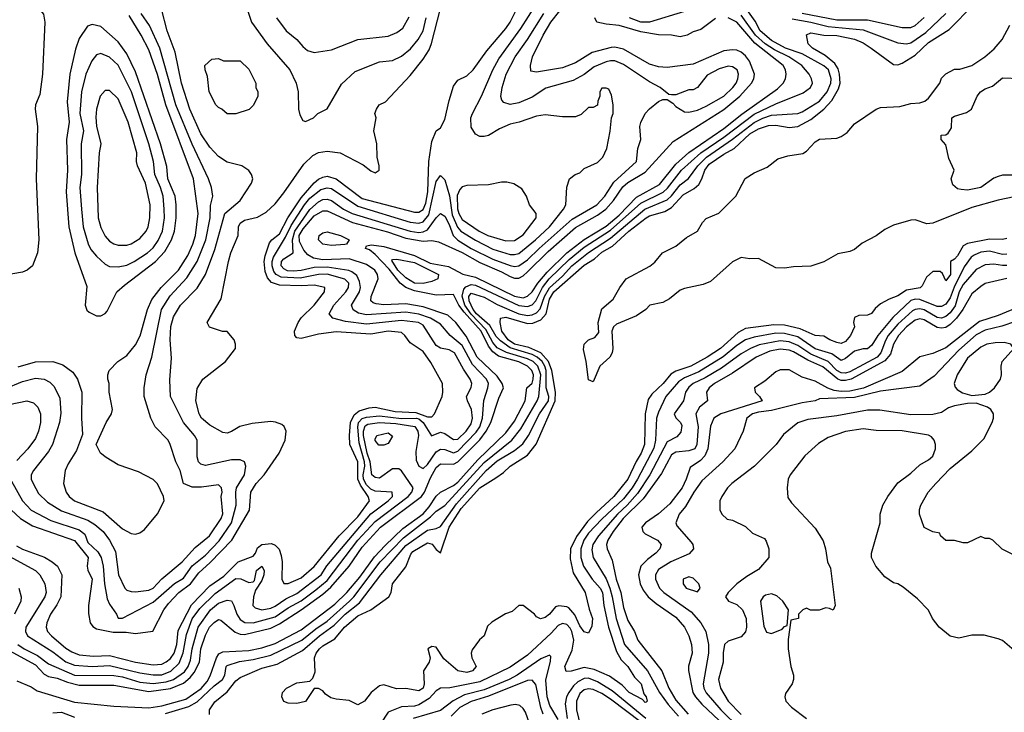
# Model space of a CAD drawing. Header units: inches. Extents: x 1793402 to 1900366, y 320852 to 470679.
# Tile 595 of 604: x 1864298 to 1868819, y 450459 to 453641. Entities that reach past the tile are written whole.
import ezdxf

# ---------------------------------------------------------------- set-up
doc = ezdxf.new("R2010")
doc.units = ezdxf.units.IN
doc.header["$MEASUREMENT"] = 0
doc.layers.add('B8465', color=7, linetype='Continuous')

msp = doc.modelspace()

# ---------------------------------------------------------------- linework, layer by layer
at = {"layer": 'B8465', "color": 4}
for points, elevation in [([(1864290, 453742), (1864310, 453744.7), (1864335.3, 453735.3), (1864370, 453712), (1864406.8, 453666.8), (1864413.4, 453630), (1864402.4, 453390), (1864390, 453298), (1864370.5, 453250), (1864368.2, 453230), (1864379.3, 453150), (1864373, 452910), (1864386, 452630), (1864379.1, 452570), (1864356, 452510), (1864331.3, 452490), (1864310, 452481.2), (1864150, 452453.2)], 336), ([(1864283.5, 451223.5), (1864310, 451208.9), (1864411.4, 451171.4), (1864447.3, 451150), (1864470.5, 451130), (1864490.4, 451090), (1864487, 450990), (1864467.8, 450952.2), (1864438.7, 450910), (1864422.4, 450870), (1864419.3, 450850), (1864426, 450830), (1864443.8, 450810), (1864510, 450754), (1864536.7, 450736.7), (1864570, 450723.6), (1864637.2, 450717.2), (1864710, 450719.6), (1864830, 450689.2), (1864910, 450677.7), (1864950, 450680.3), (1864970, 450690.3), (1864990, 450707), (1865006.2, 450730), (1865018.4, 450770), (1865024.6, 450835.4), (1865087.1, 450952.9), (1865170, 451039.6), (1865235.3, 451084.7), (1865300.7, 451150), (1865370, 451176.3), (1865380.7, 451190), (1865390, 451214.8), (1865410, 451230.4), (1865454.4, 451234.4), (1865470, 451227.3), (1865488.4, 451208.4), (1865498.7, 451178.7), (1865502.4, 451150), (1865500.7, 451070), (1865510.9, 451050.9), (1865530, 451050.7), (1865590, 451077.6), (1865650, 451128.5), (1865764.7, 451270), (1865850, 451357), (1865903.5, 451430), (1865898, 451450), (1865862.9, 451502.9), (1865850.5, 451530), (1865850.7, 451610), (1865813.6, 451690), (1865811.3, 451730), (1865816, 451790), (1865833.9, 451826.1), (1865856.6, 451843.4), (1865902.8, 451857.2), (1865930, 451860.3), (1866021.3, 451841.3), (1866116.1, 451836.1), (1866170, 451816.5), (1866190, 451817.1), (1866201.6, 451830), (1866237.2, 451910), (1866241.2, 451930), (1866239, 451970), (1866185.6, 452065.6), (1866150, 452117.2), (1866090, 452157.2), (1866066, 452190), (1866050, 452203.7), (1865990, 452209.7), (1865910, 452196), (1865750, 452206.9), (1865670, 452196.9), (1865590, 452176), (1865570, 452179), (1865561.2, 452190), (1865559.3, 452210), (1865577, 452250), (1865590, 452270.6), (1865649.5, 452330), (1865697.2, 452390), (1865699, 452410), (1865650, 452421.3), (1865590, 452417.6), (1865490, 452422), (1865454.2, 452434.2), (1865435.4, 452455.4), (1865424.6, 452484.6), (1865419.8, 452530), (1865424, 452556), (1865444.2, 452615.8), (1865455.1, 452630), (1865490, 452657.4), (1865528.8, 452730), (1865590, 452822.3), (1865650, 452891.8), (1865670, 452908.9), (1865690, 452918.3), (1865710, 452921.5), (1865750, 452910.3), (1865870, 452820.3), (1866110, 452756), (1866130, 452756), (1866150.5, 452769.5), (1866161.7, 452798.2), (1866171.2, 452850), (1866176.4, 452990), (1866190, 453082), (1866209.4, 453130.6), (1866230, 453144.7), (1866250, 453182), (1866269.6, 453270), (1866290, 453336), (1866310, 453362.8), (1866350, 453382.8), (1866379.3, 453410), (1866442.7, 453497.3), (1866530, 453600.5), (1866549.6, 453630), (1866609.7, 453750.3)], 316), ([(1864250, 451175.8), (1864370.7, 451110), (1864390.6, 451090), (1864413, 451050), (1864419.3, 451010), (1864412.4, 450990), (1864326, 450850), (1864323.8, 450830), (1864333.4, 450810), (1864450, 450736.5), (1864510, 450691.7), (1864550, 450675.2), (1864630, 450669.2), (1864710, 450673.6), (1864850, 450640.2), (1864910, 450631.3), (1864950, 450631.3), (1864992, 450648), (1865030, 450684.4), (1865047.5, 450732.5), (1865064.1, 450815.9), (1865090, 450888.4), (1865124.4, 450935.6), (1865194.9, 451005.1), (1865290, 451073.4), (1865312.8, 451072.8), (1865350, 451055.5), (1865370, 451058), (1865376, 451064), (1865384.5, 451110), (1865410, 451130.4), (1865420.7, 451110), (1865419.1, 451090), (1865410, 451064), (1865379.8, 451020.2), (1865370.5, 450990), (1865367.7, 450950), (1865378.5, 450938.5), (1865410, 450930.4), (1865450, 450937.4), (1865470, 450947.4), (1865519.8, 450980.2), (1865570, 451005.2), (1865682, 451090), (1865707.6, 451132.4), (1865909.2, 451370.8), (1865989.5, 451430), (1866009.4, 451450), (1866008, 451470), (1865930, 451475.3), (1865910, 451484.5), (1865890, 451504.5), (1865876.8, 451530), (1865874.4, 451550), (1865882, 451590), (1865880.2, 451610), (1865856.3, 451696.3), (1865850.6, 451769.4), (1865853.5, 451790), (1865870, 451808.2), (1865890, 451814.8), (1865950, 451820.9), (1866050, 451808.8), (1866119.1, 451810), (1866130, 451807), (1866150.2, 451790), (1866188.5, 451728.5), (1866230, 451746), (1866250, 451739.3), (1866290, 451711.8), (1866310, 451713.4), (1866348.3, 451750), (1866370, 451784.9), (1866376, 451810), (1866372.8, 451850), (1866354, 451890), (1866349.5, 451910), (1866370, 451952), (1866373.6, 451970), (1866365.6, 451990), (1866334.8, 452034.8), (1866294.5, 452110), (1866270, 452124.5), (1866230, 452132), (1866210, 452144.5), (1866150, 452238), (1866128.7, 452250), (1866050, 452258.4), (1865890, 452242.4), (1865794.2, 452254.2), (1865735.3, 452270), (1865719, 452290), (1865729.3, 452310), (1865740.7, 452330), (1865795.6, 452390), (1865808, 452410), (1865808.3, 452430), (1865790, 452449.7), (1865710, 452471.4), (1865670, 452470.6), (1865585.7, 452454.3), (1865498.6, 452458.6), (1865474.7, 452470), (1865464.1, 452484.1), (1865456.8, 452510), (1865456.8, 452530), (1865462.4, 452550), (1865518.6, 452641.4), (1865543.9, 452696.1), (1865605.3, 452790), (1865630, 452820.8), (1865679.6, 452860.4), (1865710, 452869), (1865730, 452864.9), (1865850, 452783.6), (1866090, 452711.3), (1866130, 452705.8), (1866150, 452711.6), (1866175.5, 452744.5), (1866210, 452898), (1866230, 452924.7), (1866250, 452904.7), (1866271.5, 452831.5), (1866284.1, 452744.1), (1866308.4, 452688.4), (1866323.1, 452670), (1866390, 452627.8), (1866470, 452586.7), (1866550, 452562.3), (1866570, 452561.7), (1866590, 452567.2), (1866666, 452630), (1866729.6, 452690), (1866795.1, 452770), (1866806, 452790), (1866809.1, 452870.9), (1866822, 452910), (1866848, 452930), (1866870, 452938), (1866890, 452958), (1866950, 452984.7), (1866975.3, 453010), (1866993.2, 453050), (1867008.9, 453128.9), (1867015.3, 453190), (1867022, 453210), (1867022, 453250), (1867014.6, 453294.6), (1867002, 453322), (1866990, 453326), (1866970, 453326), (1866962, 453310), (1866962, 453290), (1866952.7, 453267.3), (1866951.3, 453248.7), (1866930, 453238), (1866910, 453238), (1866875.3, 453204.7), (1866850, 453195.3), (1866790, 453195.3), (1866710, 453204), (1866670, 453197.2), (1866590.5, 453169.5), (1866550, 453160.9), (1866501.1, 453138.9), (1866450, 453109), (1866430, 453104), (1866410, 453104), (1866390, 453115.3), (1866370, 453148), (1866369.2, 453190), (1866376, 453210), (1866418.4, 453290), (1866469.6, 453410), (1866498.2, 453461.8), (1866599.1, 453600.9), (1866668.7, 453711.3)], 312), ([(1864250, 450742.7), (1864370, 450677.7), (1864410, 450634.6), (1864430, 450623.9), (1864470, 450616.1), (1864517.2, 450597.2), (1864570, 450584.2), (1864730, 450583.6), (1864890, 450554), (1864990, 450568.5), (1865050, 450593.6), (1865081, 450619), (1865098.5, 450641.5), (1865122.8, 450690), (1865129.8, 450750), (1865150, 450813.4), (1865169.7, 450850), (1865190, 450872.4), (1865210, 450886), (1865221.7, 450881.7), (1865287.6, 450827.6), (1865310, 450818.5), (1865330, 450816.9), (1865450, 450846), (1865490, 450865.2), (1865590, 450929.1), (1865690, 451001.3), (1865726.2, 451033.8), (1865809.8, 451130), (1865870, 451217.4), (1865954.8, 451310), (1866142.3, 451450), (1866156, 451470), (1866183.7, 451536.3), (1866210, 451583.1), (1866230, 451601.3), (1866290, 451598.5), (1866310, 451609.1), (1866410, 451710.3), (1866439.8, 451750), (1866461.5, 451790), (1866498.2, 451901.8), (1866519.1, 451950), (1866513.6, 451970), (1866490, 452003.9), (1866397.6, 452090), (1866347, 452187), (1866300.5, 452250), (1866262.9, 452282.9), (1866150, 452321.4), (1866070, 452336.1), (1865970, 452331.2), (1865934.9, 452334.9), (1865920.8, 452340.8), (1865909.5, 452350), (1865912, 452370), (1865943.6, 452450), (1865940.4, 452470), (1865928.3, 452490), (1865890, 452517), (1865810, 452542.6), (1865690, 452537.8), (1865645.9, 452545.9), (1865621.1, 452561.1), (1865602.1, 452582.1), (1865581.9, 452621.9), (1865581.4, 452650), (1865599.4, 452680.6), (1865650, 452740.3), (1865690, 452762.8), (1865710, 452762.8), (1865825.5, 452710), (1865986.6, 452666.6), (1866070, 452638), (1866150, 452623.9), (1866190, 452626.4), (1866221.1, 452621.1), (1866330, 452571.2), (1866410, 452524.9), (1866510, 452482.8), (1866550, 452460.8), (1866570, 452454), (1866590, 452454.3), (1866610, 452464.6), (1866630, 452482.3), (1866723.6, 452576.4), (1866850, 452685.8), (1866950, 452742.8), (1866988.3, 452770), (1867023.9, 452810), (1867067, 452873), (1867090, 452892.8), (1867170, 452940.3), (1867298.7, 453081.3), (1867530, 453228.9), (1867604.7, 453290), (1867657.4, 453350), (1867668, 453370), (1867671.2, 453390), (1867648.2, 453450), (1867630, 453474.7), (1867610, 453491.3), (1867590, 453500.5), (1867570, 453503), (1867530, 453497.4), (1867390, 453436.3), (1867270, 453421.3), (1867230, 453425.1), (1867190, 453436.3), (1867070, 453506.3), (1867030, 453514.3), (1867012.9, 453512.9), (1866926.8, 453490), (1866850, 453442.4), (1866790, 453419.6), (1866670, 453399.3), (1866645.2, 453405.2), (1866642.7, 453430), (1866652.3, 453470), (1866700.5, 453570), (1866736.3, 453630), (1866778.3, 453681.7)], 304), ([(1864258.4, 451390), (1864301.6, 451350), (1864356.4, 451316.4), (1864550, 451248.5), (1864612, 451170), (1864607.2, 451130), (1864610, 451112), (1864630.3, 451070), (1864613.4, 450950), (1864612.8, 450912.8), (1864620.7, 450870), (1864632.8, 450852.8), (1864650, 450843), (1864726.6, 450826.6), (1864787, 450827), (1864830, 450820.5), (1864908.9, 450831.1), (1864959.7, 450930), (1864981.3, 450958.7), (1865028.2, 451010), (1865081.5, 451050), (1865120.2, 451099.8), (1865172.8, 451147.2), (1865271.1, 451250), (1865352.6, 451387.4), (1865358.7, 451470), (1865382.9, 451510), (1865419.5, 451550), (1865489.3, 451650), (1865516, 451710), (1865521.2, 451750), (1865512.5, 451772.5), (1865501.2, 451781.2), (1865472.3, 451792.3), (1865450, 451795.1), (1865365.6, 451785.6), (1865308.2, 451771.8), (1865270, 451748.7), (1865250, 451742), (1865230, 451744), (1865170, 451778), (1865132.7, 451810), (1865122, 451830), (1865107, 451890), (1865112.9, 451947.1), (1865139, 451990), (1865242, 452070), (1865288, 452130), (1865288.7, 452150), (1865282, 452170), (1865250, 452208), (1865228.9, 452208.9), (1865168.4, 452228.4), (1865158, 452250), (1865222, 452358), (1865256, 452530), (1865267, 452570), (1865300.9, 452650), (1865302.9, 452690), (1865310, 452706), (1865330, 452719.5), (1865390, 452734), (1865430, 452757.3), (1865470, 452795.5), (1865510, 452846), (1865602, 452978), (1865643.1, 453016.9), (1865670, 453030.6), (1865710, 453037.6), (1865768.9, 453028.9), (1865874.6, 452974.6), (1865910, 452946), (1865930, 452938), (1865948, 452950), (1865948.7, 452970), (1865939, 453010), (1865937.2, 453070), (1865924, 453130), (1865934, 453190), (1865928.7, 453210), (1865935.3, 453230), (1865948, 453250), (1865976.5, 453263.5), (1866090, 453384), (1866150, 453459.1), (1866177.2, 453502.8), (1866188.7, 453531.3), (1866230, 453692)], 324), ([(1864260.7, 451520.7), (1864310.4, 451430), (1864350, 451388.4), (1864441, 451341), (1864570, 451298), (1864597.1, 451277.1), (1864610, 451239.1), (1864656.4, 451196.4), (1864672, 451170), (1864681.1, 451130), (1864686.3, 451050), (1864699.9, 450979.9), (1864710, 450956), (1864742.8, 450910), (1864750, 450892), (1864770, 450891.3), (1864910, 450964.9), (1865008.9, 451051.1), (1865050, 451074.9), (1865090, 451132), (1865150, 451181.7), (1865212.8, 451247.2), (1865269.8, 451330), (1865291.8, 451410), (1865289.7, 451470), (1865293.3, 451490), (1865329.5, 451550), (1865336, 451590), (1865329.3, 451609.3), (1865310, 451619.3), (1865270, 451618.4), (1865150, 451592.3), (1865130, 451599.3), (1865119.3, 451610), (1865112.5, 451632.5), (1865112, 451710), (1865100.9, 451730), (1865049.5, 451790), (1864989.4, 451910), (1864986.8, 451986.8), (1864994.5, 452085.5), (1864988, 452170), (1864991.9, 452231.9), (1865004.2, 452275.8), (1865036.2, 452330), (1865112.5, 452407.5), (1865151.5, 452470), (1865194.2, 452585.8), (1865239.5, 452750), (1865309.5, 452810.5), (1865362, 452890), (1865368, 452910), (1865362, 452930), (1865350, 452948), (1865318, 452970), (1865250, 452986), (1865210, 453012.7), (1865170, 453056), (1865130, 453117.2), (1865078.9, 453230), (1865040.5, 453350), (1865011.2, 453491.2), (1864974.5, 453590), (1864949.1, 453690.9)], 328), ([(1865169.5, 450449.5), (1865169.3, 450470), (1865193.3, 450506.7), (1865250, 450552.7), (1865290, 450604.2), (1865310, 450619.6), (1865410, 450662), (1865479.5, 450680.5), (1865596.6, 450743.4), (1865674, 450810), (1865740.8, 450859.2), (1865792.4, 450910), (1865858, 450962), (1865955.1, 451090), (1866070, 451226), (1866170, 451296.5), (1866210, 451303.8), (1866230, 451312.7), (1866302.9, 451417.1), (1866439.8, 451570), (1866490, 451614.9), (1866570, 451662.3), (1866607.1, 451692.9), (1866633.7, 451730), (1866683.9, 451830), (1866725.8, 451890), (1866727.8, 451910), (1866715.5, 451950), (1866715.2, 452030), (1866709.1, 452050), (1866696.2, 452070), (1866674.2, 452090), (1866650, 452102.7), (1866550, 452133.1), (1866505.1, 452165.1), (1866486, 452186), (1866455.6, 452235.6), (1866394.6, 452290), (1866379.4, 452310), (1866360.7, 452350), (1866360.4, 452370), (1866370, 452384.9), (1866430, 452366.7), (1866490, 452332.3), (1866590, 452289.2), (1866630, 452282.2), (1866650, 452284.9), (1866670, 452294), (1866687.5, 452312.5), (1866707, 452370), (1866730, 452409.1), (1866790, 452462.3), (1866832.1, 452510), (1866910, 452571.2), (1867010, 452637.8), (1867168.7, 452771.3), (1867270, 452814), (1867290, 452831.7), (1867330, 452882), (1867368.6, 452911.4), (1867410.9, 452970), (1867451.1, 453008.9), (1867570, 453092.2), (1867670, 453169.2), (1867710, 453189.2), (1867750, 453201.8), (1867870, 453210.4), (1867890, 453217.6), (1867970, 453267.4), (1868005.4, 453310), (1868022.3, 453350), (1868023.5, 453370), (1868011.1, 453410), (1867990, 453429.6), (1867890, 453484.2), (1867813.6, 453510), (1867750, 453544.8), (1867698, 453590), (1867674.7, 453634.7), (1867615.8, 453715.8)], 288), ([(1865342.8, 453690), (1865362, 453630), (1865434, 453530), (1865537.3, 453410), (1865566.8, 453350), (1865576, 453310), (1865578, 453230), (1865583.6, 453203.6), (1865598, 453178), (1865610, 453174), (1865646, 453190), (1865666, 453210), (1865710, 453232), (1865774.8, 453345.2), (1865837.5, 453402.5), (1865950, 453446.8), (1866010, 453453.4), (1866050, 453473.4), (1866092.7, 453507.3), (1866127.3, 453550), (1866149.7, 453590.3), (1866164.7, 453650)], 328), ([(1868830, 452636.2), (1868810, 452631.6), (1868750, 452632.2), (1868650, 452613.3), (1868630, 452602), (1868603.6, 452556.4), (1868590, 452540.9), (1868571, 452530), (1868571.8, 452470), (1868550, 452442), (1868534.5, 452474.5), (1868523.7, 452483.7), (1868490, 452484.7), (1868461.5, 452458.5), (1868441.4, 452418.6), (1868431.5, 452408.5), (1868370, 452398.7), (1868330, 452372), (1868290, 452357), (1868250, 452335.1), (1868225.9, 452314.1), (1868208.8, 452291.2), (1868190, 452282.9), (1868150, 452282), (1868130, 452272.7), (1868125.5, 452250), (1868130.6, 452230), (1868112.2, 452190), (1868090, 452162.4), (1868070, 452154), (1868050, 452157.6), (1868017.2, 452170), (1867990, 452186.6), (1867950, 452189.6), (1867881.3, 452221.3), (1867810, 452237.8), (1867761, 452239), (1867630, 452222.6), (1867596.8, 452203.2), (1867515.3, 452130), (1867454.4, 452090), (1867379.1, 452050), (1867310, 452026.9), (1867286.8, 452013.2), (1867252.4, 451970), (1867199.4, 451920.6), (1867183.6, 451896.4), (1867170.2, 451830), (1867166.3, 451690), (1867151.7, 451650), (1867128.5, 451611.5), (1867090.2, 451530), (1867024.9, 451450), (1866943.8, 451376.2), (1866905.1, 451334.9), (1866853.7, 451266.3), (1866827.1, 451210), (1866824.5, 451164.5), (1866839.3, 451099.3), (1866893.4, 451010), (1866912.3, 450932.3), (1866928, 450890), (1866924.7, 450855.3), (1866910, 450822), (1866890, 450829.3), (1866870, 450856), (1866846.7, 450906.7), (1866819.1, 450939.1), (1866810, 450943.7), (1866772.5, 450947.5), (1866757.1, 450942.9), (1866730, 450909.3), (1866710, 450894), (1866688.4, 450888.4), (1866670, 450898), (1866662, 450910), (1866610, 450949.3), (1866590, 450949.2), (1866558.5, 450921.5), (1866527.9, 450912.1), (1866466.2, 450873.8), (1866444.9, 450855.1), (1866430.8, 450810), (1866408.2, 450791.8), (1866374.6, 450745.4), (1866370.5, 450730), (1866373, 450710), (1866394, 450670), (1866376, 450650), (1866350, 450641.6), (1866309.2, 450650), (1866244.9, 450704.9), (1866210, 450758), (1866190, 450762), (1866172, 450750), (1866182, 450710), (1866178, 450690), (1866152.4, 450650), (1866155.3, 450590), (1866150.3, 450570), (1866130, 450558.4), (1866070, 450567.8), (1866027.6, 450567.6), (1865970, 450585.2), (1865950, 450581.2), (1865911, 450550), (1865881, 450510), (1865850, 450493.2), (1865810, 450512.7), (1865750, 450519.3), (1865726.3, 450526.3), (1865702, 450542), (1865690, 450558), (1865670, 450568), (1865650, 450568), (1865610, 450509.3), (1865570, 450499.3), (1865530, 450501.2), (1865510, 450508.7), (1865502, 450530), (1865504, 450550), (1865522, 450570), (1865570, 450594), (1865630, 450602), (1865644, 450616), (1865654.8, 450645.2), (1865651.8, 450710), (1865658.7, 450730), (1865674, 450750), (1865690, 450764.4), (1865743.9, 450796.1), (1865789.7, 450850), (1865850, 450902.4), (1865909.7, 450930.3), (1865992.3, 450990), (1866003.6, 451010), (1866009.6, 451050), (1866070, 451127), (1866093.8, 451186.2), (1866102.8, 451197.2), (1866170, 451237.4), (1866191.4, 451231.4), (1866210, 451206.8), (1866230, 451191), (1866269, 451310), (1866324.2, 451395.8), (1866410, 451490.3), (1866484.2, 451535.8), (1866519.6, 451560.4), (1866549.3, 451590), (1866630, 451640.4), (1866668.8, 451691.2), (1866756.8, 451890), (1866757.3, 451930), (1866741.5, 452030), (1866725.2, 452070), (1866690, 452109.8), (1866635.7, 452135.7), (1866570, 452150.7), (1866540.3, 452170), (1866511, 452210), (1866503, 452250), (1866506, 452270), (1866530, 452274), (1866630, 452245), (1866653.6, 452246.4), (1866690, 452261.8), (1866715.3, 452290), (1866730, 452356.4), (1866750, 452391.1), (1866890, 452512.8), (1866937.3, 452542.7), (1866970, 452572.3), (1867019.9, 452600.1), (1867094.7, 452670), (1867173.6, 452730), (1867190, 452739.6), (1867259.6, 452760.4), (1867290, 452778.3), (1867344.3, 452835.7), (1867394.9, 452865.1), (1867415.4, 452884.6), (1867429.8, 452910), (1867442.8, 452950), (1867463.3, 452976.7), (1867530, 453023.6), (1867578, 453050), (1867650, 453116.2), (1867690, 453139.7), (1867735.2, 453155.3), (1867770, 453156.5), (1867830, 453145.3), (1867870, 453150.3), (1867930, 453182.3), (1867990.6, 453229.4), (1868026.2, 453270), (1868057.3, 453322.7), (1868064.8, 453350), (1868062.5, 453390), (1868055.1, 453415.1), (1868039.7, 453439.7), (1867996.6, 453476.6), (1867938, 453510), (1867918.4, 453530), (1867910, 453570.8), (1867930, 453580.5), (1867990.2, 453570.2), (1868050, 453568), (1868130, 453551.6), (1868170, 453534), (1868207.3, 453510), (1868310, 453434.8), (1868330, 453434), (1868350, 453440.7), (1868410, 453478.7), (1868470, 453535.6), (1868564.6, 453595.4), (1868677, 453710)], 284), ([(1867350, 453678.7), (1867190, 453629.8), (1867150, 453629.8), (1867098, 453650)], 292), ([(1864230, 451944.4), (1864310, 451978.4), (1864370, 451994.4), (1864410.3, 451990.3), (1864435.6, 451975.6), (1864455.6, 451955.6), (1864481.7, 451901.7), (1864486.6, 451833.4), (1864480.4, 451790), (1864448.2, 451690), (1864430, 451657.2), (1864360.7, 451570), (1864350.7, 451550), (1864350.6, 451530), (1864359.1, 451510), (1864384.2, 451464.2), (1864424.8, 451424.8), (1864490, 451384.9), (1864610, 451342), (1864642.2, 451322.2), (1864680.5, 451290), (1864710.4, 451250), (1864737.7, 451197.7), (1864750.8, 451090), (1864780.7, 451030), (1864790, 451020.7), (1864810, 451013.4), (1864830, 451012.7), (1864890, 451019.6), (1864910.7, 451029.3), (1864950, 451072.7), (1865042.9, 451150), (1865103.3, 451216.7), (1865169.5, 451270), (1865222.9, 451350), (1865229.6, 451370.4), (1865222, 451450), (1865226.6, 451470), (1865223.7, 451490), (1865210, 451503.7), (1865132.9, 451492.9), (1865090, 451492.7), (1865049.3, 451510), (1865034.3, 451570), (1865014, 451610), (1864989.2, 451690), (1864979, 451710), (1864919, 451770), (1864899, 451810), (1864869.4, 451910.6), (1864869.3, 451950), (1864878, 452010), (1864905.1, 452090), (1864948.3, 452310), (1864988, 452372), (1865065.6, 452454.4), (1865112.6, 452530), (1865152.4, 452630), (1865172.6, 452730), (1865173, 452787), (1865185.1, 452830), (1865178.4, 452870), (1865165.1, 452910), (1865088.9, 453068.9), (1865015.1, 453250), (1864941.1, 453510), (1864894.1, 453614.1), (1864855.1, 453670)], 332), ([(1864284.1, 450604.1), (1864350, 450575.5), (1864378.4, 450558.4), (1864550, 450505.8), (1864730, 450487.4), (1864890, 450479.7), (1864950, 450488.4), (1865059.9, 450520.1), (1865131, 450569), (1865159, 450601), (1865172.8, 450627.2), (1865200.9, 450710), (1865211.9, 450728.1), (1865230, 450737.4), (1865350, 450742.8), (1865410, 450754.7), (1865470, 450774.4), (1865590, 450837.7), (1865744.2, 450955.7), (1865799.8, 451010), (1865859.4, 451080.6), (1865927.4, 451172.6), (1865975, 451225), (1866056.5, 451303.6), (1866150, 451371.2), (1866177.7, 451402.3), (1866210, 451452), (1866230, 451470.3), (1866290, 451500.7), (1866310, 451516.9), (1866400.8, 451619.2), (1866530, 451742.6), (1866570, 451797.1), (1866618.3, 451890), (1866626, 451950), (1866650, 451970.7), (1866655.8, 451990), (1866656.5, 452010), (1866649.7, 452030), (1866629.6, 452050), (1866590, 452069.8), (1866495.8, 452095.8), (1866470, 452114.4), (1866450, 452141.7), (1866416.7, 452210), (1866337.9, 452297.8), (1866314.7, 452330), (1866290, 452378.4), (1866210, 452376), (1866110, 452394.6), (1866071.2, 452410), (1866044.2, 452430), (1865994.2, 452494.2), (1865930, 452562.6), (1865903.8, 452583.8), (1865885.2, 452590), (1865890, 452602), (1865912.9, 452607.1), (1865970, 452599.2), (1866110, 452557.7), (1866182.6, 452522.6), (1866266.8, 452506.8), (1866332.6, 452472.6), (1866390, 452458.8), (1866570, 452370.2), (1866610, 452363.9), (1866629.8, 452370.2), (1866650, 452390.3), (1866676.5, 452430), (1866719.3, 452480.7), (1866810.4, 452569.6), (1866888.8, 452631.2), (1866990, 452692.9), (1867050, 452743.5), (1867130, 452825.8), (1867235.9, 452884.1), (1867310, 452976.9), (1867370, 453031.4), (1867530, 453141.2), (1867613.5, 453206.5), (1867777, 453323), (1867802.9, 453350), (1867814, 453370), (1867817.6, 453390), (1867814, 453410), (1867802.9, 453430), (1867672.5, 453532.5), (1867590, 453629.7), (1867550, 453649.6)], 296), ([(1864288.4, 450770), (1864318, 450750), (1864379.8, 450719.8), (1864430, 450682), (1864549.3, 450629.3), (1864730, 450628.1), (1864770, 450621.8), (1864850, 450597.8), (1864910, 450591.1), (1864970, 450598.9), (1865004.5, 450610), (1865054.5, 450645.5), (1865070.9, 450670), (1865081.8, 450698.2), (1865089.8, 450750.2), (1865116.4, 450850), (1865174.3, 450930), (1865210, 450960.3), (1865250, 450974.4), (1865270, 450970.6), (1865281.6, 450950), (1865294, 450910), (1865310, 450885.5), (1865331.7, 450871.7), (1865370, 450870.2), (1865470, 450898), (1865530, 450938.5), (1865590, 450971.3), (1865658, 451022), (1865710, 451065.2), (1865850.5, 451249.5), (1865930, 451335.6), (1866082, 451450), (1866098.7, 451470), (1866104.5, 451490), (1866050, 451568), (1866038, 451578), (1866010, 451577.2), (1865950, 451535.1), (1865930, 451538.4), (1865915.1, 451550), (1865907, 451610), (1865893.5, 451650), (1865876.8, 451730), (1865876.3, 451750), (1865884.3, 451775.7), (1865896.5, 451783.5), (1865950, 451790.2), (1866025.3, 451785.3), (1866112, 451772), (1866126.4, 451750), (1866128.7, 451730), (1866117.1, 451657.1), (1866117.3, 451617.3), (1866130.6, 451590.6), (1866150, 451578.8), (1866170, 451598), (1866210, 451655.8), (1866230, 451667.2), (1866250, 451667), (1866290, 451651.7), (1866310, 451658.3), (1866394.3, 451745.7), (1866409.8, 451770), (1866423.1, 451810), (1866428.2, 451891.8), (1866447.6, 451950), (1866449.6, 451970), (1866440.5, 451990), (1866376.6, 452056.6), (1866330, 452144.4), (1866274.7, 452190), (1866230, 452242), (1866184.5, 452270), (1866130, 452288.1), (1866070, 452297.1), (1865890, 452285.3), (1865853.3, 452293.3), (1865828.3, 452308.3), (1865821.6, 452330), (1865858.3, 452390), (1865863.1, 452410), (1865858, 452438), (1865845.1, 452465.1), (1865822.8, 452482.8), (1865808.7, 452488.7), (1865710, 452504), (1865650, 452502.8), (1865590, 452488.9), (1865554.4, 452485.6), (1865527.8, 452487.8), (1865510, 452496.9), (1865498.9, 452510), (1865499.7, 452530), (1865510, 452542.4), (1865554, 452570), (1865549.8, 452629.8), (1865560.6, 452670), (1865630, 452768.9), (1865670, 452804.9), (1865690, 452815.6), (1865710, 452816.9), (1865730, 452810.3), (1865784.4, 452770), (1865824.9, 452750), (1866090, 452670.2), (1866130, 452663.8), (1866150, 452666), (1866170, 452675.6), (1866210, 452730.7), (1866230, 452750.8), (1866250, 452739.1), (1866270, 452700.5), (1866287.9, 452650), (1866310, 452627.8), (1866370, 452589.1), (1866470, 452540.7), (1866550, 452511.5), (1866570, 452507.4), (1866590, 452510.3), (1866630, 452537.4), (1866682.6, 452590), (1866834.9, 452725.1), (1866947.3, 452790), (1866984.2, 452830), (1867024.9, 452895.1), (1867129.3, 452990), (1867135.3, 453050), (1867149, 453090), (1867145.2, 453150), (1867149.1, 453169.1), (1867169.2, 453210), (1867190, 453231), (1867230, 453264.7), (1867250, 453274), (1867270, 453274), (1867296.9, 453256.9), (1867310, 453242), (1867350, 453218), (1867370, 453216), (1867410, 453224.9), (1867450, 453243), (1867530, 453290.4), (1867571.6, 453330), (1867587.3, 453350), (1867595.6, 453370), (1867598.4, 453390), (1867591.2, 453411.2), (1867570, 453423.7), (1867550, 453427), (1867510, 453414.5), (1867454.2, 453385.8), (1867410, 453329), (1867390, 453319), (1867370, 453319), (1867310, 453295.3), (1867290, 453295.3), (1867278, 453298), (1867238, 453330), (1867190, 453356), (1867070, 453435.6), (1867030, 453451.5), (1867010, 453451.5), (1866990, 453447.8), (1866935.4, 453424.6), (1866890, 453389.6), (1866839, 453361), (1866713.8, 453326.2), (1866650, 453285.6), (1866590, 453259.6), (1866550, 453252), (1866521.2, 453261.2), (1866512, 453272), (1866507.5, 453287.5), (1866513.3, 453330), (1866531.6, 453390), (1866573.3, 453470), (1866630, 453550.5), (1866703.5, 453670)], 308), ([(1864290, 452046.7), (1864370, 452068.5), (1864450.4, 452070.4), (1864496.1, 452056.1), (1864541.4, 452021.4), (1864562.8, 451990), (1864582.8, 451930), (1864580.7, 451810), (1864585.4, 451734.6), (1864558, 451662), (1864519.8, 451600.2), (1864506.8, 451570), (1864498.8, 451510), (1864510.6, 451470), (1864524.9, 451450), (1864550, 451430.5), (1864680.3, 451380.3), (1864770, 451302), (1864810, 451280.7), (1864830, 451277.3), (1864850, 451284), (1864870, 451298.8), (1864930, 451371), (1864961.2, 451430), (1864957.2, 451450), (1864930, 451508), (1864910, 451528.7), (1864843.7, 451563.7), (1864750, 451596), (1864695.3, 451630), (1864668, 451650), (1864648, 451690), (1864694, 451790), (1864719, 451830), (1864724, 451850), (1864709, 451930), (1864708.7, 451970), (1864702, 451990), (1864702, 452010), (1864708.7, 452030), (1864748.7, 452070), (1864790, 452098.8), (1864830, 452146.8), (1864851.1, 452188.9), (1864884.7, 452310), (1864903.9, 452356.1), (1864947.6, 452410), (1865026.3, 452490), (1865070, 452558), (1865093.3, 452610), (1865104.8, 452650), (1865117.3, 452750), (1865095.4, 452910), (1864968.8, 453250), (1864929.8, 453389.8), (1864890, 453502.7), (1864855.4, 453570), (1864799.6, 453659.6)], 336), ([(1864966.4, 450453.6), (1865073.7, 450486.3), (1865112.2, 450507.8), (1865190, 450580.3), (1865229.5, 450610), (1865239.3, 450630), (1865245.2, 450670), (1865250, 450674), (1865307.2, 450692.8), (1865370, 450702), (1865450, 450720.8), (1865593, 450790), (1865657.4, 450842.6), (1865710, 450878.3), (1865812.4, 450970), (1865832.3, 450990), (1865953.3, 451150), (1866059.2, 451260.8), (1866183.2, 451356.8), (1866210, 451382.4), (1866250, 451408.5), (1866430, 451606), (1866557.4, 451710), (1866599.1, 451760.9), (1866674.3, 451890), (1866681.7, 451910), (1866689.8, 452010), (1866677.1, 452050), (1866655.6, 452070), (1866630, 452083.2), (1866532.6, 452112.6), (1866490, 452133.5), (1866470, 452158.5), (1866437.2, 452217.2), (1866370, 452287.7), (1866340.8, 452330), (1866329.9, 452370.1), (1866336.8, 452403.2), (1866345.5, 452414.5), (1866370, 452424.1), (1866390, 452422), (1866590, 452327.5), (1866630, 452323.2), (1866650, 452331.5), (1866667.4, 452350), (1866697.8, 452410), (1866728.1, 452450), (1866820.8, 452539.2), (1866890, 452595.6), (1867010, 452673.7), (1867150, 452798.2), (1867251.8, 452848.2), (1867272.3, 452867.7), (1867336.4, 452950), (1867424.4, 453030), (1867530, 453101.6), (1867670, 453207.3), (1867770, 453254.6), (1867894.9, 453305.1), (1867929, 453330), (1867937.2, 453350), (1867933.2, 453370), (1867922.7, 453390), (1867889.5, 453430), (1867829.6, 453470), (1867763.1, 453503.1), (1867720.9, 453530), (1867676.2, 453570), (1867610, 453662.2)], 292), ([(1865476.3, 453650), (1865520.7, 453590), (1865570, 453550.7), (1865597.5, 453517.5), (1865619.8, 453499.8), (1865650, 453490.8), (1865730, 453502.8), (1865850, 453550.7), (1865990, 453564.9), (1866030, 453582), (1866057.2, 453602.8), (1866085.4, 453654.6)], 332), ([(1867492.8, 453647.2), (1867424.5, 453595.5), (1867390, 453585.2), (1867362, 453570), (1867330, 453562.7), (1867290, 453569.3), (1867230, 453571.8), (1867150, 453584.7), (1867050, 453614.7), (1866990, 453620.5), (1866948, 453630), (1866939, 453650)], 296), ([(1867844.9, 453644.9), (1867930.8, 453630), (1868009.3, 453609.3), (1868170, 453593.8), (1868330, 453535.3), (1868370, 453530.3), (1868390, 453535.3), (1868458.5, 453581.5), (1868549.5, 453670)], 288), ([(1867890.9, 453670.9), (1868050, 453640.7), (1868190, 453640.3), (1868350, 453604.4), (1868390, 453604.4), (1868410, 453614.9), (1868450, 453650.7)], 292), ([(1868930, 452840.9), (1868790, 452811.8), (1868670, 452778.4), (1868490, 452705.6), (1868462.9, 452702.9), (1868410, 452722), (1868390, 452720.7), (1868310, 452696.9), (1868270, 452677.6), (1868230, 452648.2), (1868165.7, 452614.3), (1868130, 452584.7), (1868110, 452575.6), (1868054.9, 452565.1), (1867990, 452529.2), (1867930, 452509.2), (1867850, 452506), (1867810, 452499.3), (1867770, 452501.2), (1867690, 452544), (1867650, 452542), (1867610, 452548.7), (1867570.7, 452529.3), (1867470, 452439), (1867435.9, 452424.1), (1867350, 452406.6), (1867330, 452398), (1867280.9, 452359.1), (1867250, 452341.2), (1867191.1, 452328.9), (1867172, 452310), (1867130, 452281.2), (1867038, 452242), (1867024.7, 452230), (1867016, 452210), (1867020.7, 452130), (1867017.3, 452110), (1867006.8, 452090), (1866961, 452050), (1866930, 451978), (1866910, 451986), (1866899, 452070), (1866886.3, 452126.3), (1866889.2, 452150), (1866908.7, 452170), (1866938.6, 452181.4), (1866956.5, 452203.5), (1866954, 452250), (1866970, 452312), (1867023.3, 452356.7), (1867052.7, 452410), (1867082.7, 452450), (1867191, 452509), (1867213.3, 452526.7), (1867249.8, 452570.2), (1867310, 452600.4), (1867359.8, 452640.3), (1867409.5, 452670), (1867432.3, 452710), (1867450, 452727.7), (1867507.6, 452752.4), (1867586, 452830), (1867629.1, 452910.9), (1867670, 452938), (1867730, 452962.8), (1867778.7, 453001.3), (1867824.2, 453015.8), (1867893.3, 453026.7), (1867910, 453037.3), (1867950, 453080.5), (1867970, 453092.4), (1868050, 453097.3), (1868070, 453104), (1868096.6, 453123.4), (1868130, 453162), (1868230, 453230.5), (1868250, 453238), (1868338.3, 453241.7), (1868390, 453256.3), (1868430, 453258.8), (1868453.8, 453266.2), (1868470, 453281), (1868522, 453350), (1868530, 453372), (1868550, 453392), (1868590, 453414), (1868614, 453414), (1868670, 453431), (1868728.7, 453470), (1868772.1, 453507.9), (1868808.7, 453550), (1868843.7, 453616.3)], 276), ([(1868870, 452926.6), (1868810, 452926.6), (1868790, 452920.9), (1868770, 452912.7), (1868710, 452869.6), (1868650, 452858), (1868620.2, 452860.2), (1868604.1, 452864.1), (1868582, 452882), (1868574, 452910), (1868588.7, 452950), (1868564, 453004), (1868550, 453066), (1868528, 453090), (1868528.9, 453111.1), (1868550, 453112), (1868560.4, 453119.6), (1868576.4, 453143.6), (1868578, 453190), (1868590, 453198), (1868644.7, 453215.3), (1868668, 453230), (1868694, 453290), (1868709.2, 453310), (1868730, 453324), (1868763.7, 453336.3), (1868810, 453373.4), (1868891.1, 453371.1)], 272), ([(1868830, 452563.5), (1868810, 452562.2), (1868750, 452576.9), (1868710, 452572.4), (1868680.4, 452559.6), (1868667, 452550), (1868635, 452505), (1868587.8, 452412.2), (1868570, 452362.9), (1868550, 452334.7), (1868530, 452323.5), (1868510, 452324), (1868430, 452355.3), (1868410, 452356.8), (1868389.3, 452350.7), (1868306.5, 452273.5), (1868238.5, 452190), (1868210, 452146), (1868190, 452129.4), (1868170.7, 452129.3), (1868130, 452118), (1868090, 452085.2), (1868070, 452075.1), (1868026.5, 452106.5), (1867950, 452128.9), (1867870, 452183.5), (1867810, 452199.8), (1867770, 452200.3), (1867670, 452182.8), (1867630, 452171), (1867590, 452144.4), (1867528, 452092), (1867416.7, 452023.3), (1867350, 451995.3), (1867323.1, 451976.9), (1867264.4, 451910), (1867230, 451837.2), (1867221.7, 451810), (1867217.6, 451710), (1867210, 451672.7), (1867134.4, 451530), (1867110, 451489.7), (1867070, 451439.1), (1866970, 451345.7), (1866910, 451282), (1866888, 451250), (1866873.8, 451210), (1866874.3, 451170), (1866886, 451130), (1866926.7, 451070), (1866962.6, 451030), (1866973.4, 451010), (1866980.2, 450950), (1867000.9, 450850), (1867038, 450738), (1867059.9, 450699.9), (1867090.4, 450670), (1867120.4, 450620.4), (1867150.4, 450590), (1867164, 450544), (1867174, 450530), (1867178, 450510), (1867174.8, 450505.2), (1867170, 450504), (1867157.2, 450517.2), (1867096, 450550), (1867063.8, 450583.8), (1867005.4, 450625.4), (1866936.1, 450656.1), (1866890, 450665.4), (1866830, 450647.3), (1866806.8, 450646.8), (1866800.9, 450670), (1866834.9, 450745.1), (1866841.5, 450790), (1866833.3, 450830), (1866824.9, 450844.9), (1866810, 450862.4), (1866790, 450867.8), (1866770, 450858.4), (1866737.6, 450822.4), (1866630, 450721.1), (1866550, 450666.6), (1866410, 450598.5), (1866272, 450572), (1866230, 450569.4), (1866210, 450557), (1866177.3, 450522.7), (1866130, 450494), (1866110, 450487.3), (1866050, 450483.6), (1865990, 450459.3), (1865954.2, 450405.8)], 288), ([(1868830, 452512.4), (1868810, 452511.1), (1868770, 452518.3), (1868730, 452514.7), (1868690, 452494), (1868630, 452424.2), (1868611.5, 452390), (1868593.4, 452326.6), (1868570, 452294), (1868550, 452276.9), (1868530, 452269.8), (1868510, 452273.3), (1868450, 452307.7), (1868430, 452311.9), (1868410, 452309.8), (1868396.8, 452303.2), (1868330, 452242.2), (1868285.5, 452190), (1868272.6, 452167.4), (1868251.4, 452110), (1868234.3, 452090), (1868110, 452023.1), (1868090, 452017.8), (1868070, 452018.8), (1868050, 452029.8), (1868010, 452070.8), (1867930, 452104.8), (1867870, 452144.8), (1867830, 452160.7), (1867790, 452165), (1867692.8, 452147.2), (1867653, 452130), (1867610, 452105.4), (1867520.4, 452039.6), (1867444.9, 451995.1), (1867390.5, 451970), (1867370, 451953), (1867354.9, 451930), (1867344.9, 451890), (1867302, 451830), (1867310, 451811.3), (1867331.3, 451790), (1867337.3, 451777.3), (1867333.2, 451746.8), (1867315.5, 451724.5), (1867270, 451700.9), (1867190.2, 451550), (1867135, 451465), (1867087.1, 451410), (1867042.4, 451370), (1866954.6, 451270), (1866928.9, 451230), (1866924.8, 451204.8), (1866930.4, 451170), (1866990, 451073), (1867007.2, 451030), (1867018.6, 450990), (1867035.8, 450890), (1867074.6, 450770), (1867180.3, 450650), (1867234.6, 450550), (1867274.8, 450494.8), (1867321.9, 450441.8)], 292), ([(1868830, 452451.5), (1868730.5, 452429.5), (1868710, 452415.1), (1868670, 452380.9), (1868627.9, 452310), (1868598.5, 452270), (1868570, 452241), (1868550, 452227.6), (1868530, 452223.1), (1868510, 452226.2), (1868450, 452261.7), (1868430, 452266.9), (1868410, 452260.4), (1868370, 452229.7), (1868332.9, 452190), (1868310.2, 452150), (1868295.3, 452104.7), (1868270, 452073.5), (1868114.9, 451990), (1868090, 451983.7), (1868070, 451983.7), (1868053.6, 451990), (1867985.9, 452045.9), (1867916.7, 452076.8), (1867850, 452115.5), (1867830, 452123.1), (1867790, 452126.8), (1867742.5, 452117.5), (1867679.1, 452090), (1867570, 452017.7), (1867488.2, 451970), (1867463, 451950), (1867450.6, 451930), (1867456.3, 451890), (1867419.3, 451860.7), (1867402.2, 451830), (1867412.2, 451770), (1867406.5, 451690), (1867396.9, 451670), (1867370, 451660.3), (1867310, 451654.5), (1867290, 451642.4), (1867244.6, 451555.4), (1867160.5, 451439.5), (1867069.1, 451350), (1867023.2, 451290), (1866998.7, 451250), (1866992.2, 451230), (1866994.4, 451210), (1867018.3, 451158.3), (1867036.9, 451070), (1867058, 451010), (1867070, 450941), (1867090, 450880.7), (1867120.5, 450830), (1867136.3, 450790), (1867245.7, 450650), (1867277.7, 450570), (1867310, 450515.3), (1867367.7, 450450)], 296), ([(1868890, 452323), (1868790, 452281.7), (1868704.8, 452255.2), (1868550, 452133.7), (1868490, 452107), (1868430, 452092.7), (1868350, 452024.7), (1868171.3, 451948.7), (1868110, 451934), (1868070, 451932.7), (1868037.9, 451937.9), (1868008.5, 451948.5), (1867950, 451980.4), (1867890, 451999.1), (1867830, 452032.6), (1867790, 452032.6), (1867770, 452023), (1867718.9, 451981.1), (1867670.8, 451950), (1867674, 451930), (1867694.8, 451910), (1867706, 451890), (1867516.3, 451830), (1867484.9, 451810), (1867470, 451774), (1867458, 451670), (1867442.8, 451637.2), (1867423.4, 451616.6), (1867376, 451584), (1867358, 451530), (1867338.7, 451490), (1867283, 451417), (1867230, 451371.5), (1867170.7, 451330), (1867154, 451310), (1867158.8, 451290), (1867170, 451278.8), (1867226, 451250), (1867242.8, 451230), (1867237.3, 451210), (1867219.1, 451190), (1867179.6, 451160.4), (1867150.3, 451129.7), (1867139.5, 451090), (1867147.2, 451050), (1867160.2, 451020.2), (1867183, 450990), (1867219.4, 450959.4), (1867310, 450896.4), (1867350.4, 450850), (1867370.5, 450810), (1867383, 450770), (1867384.9, 450730), (1867368.7, 450671.3), (1867368.7, 450651.3), (1867388.9, 450550), (1867400.3, 450530), (1867430, 450496.5), (1867587.7, 450347.7)], 304), ([(1868870, 452254.7), (1868807, 452233), (1868730, 452214), (1868690, 452192.6), (1868610, 452123.5), (1868496.7, 452003.3), (1868430, 451957.2), (1868250, 451933.7), (1868130, 451905.1), (1867970, 451899), (1867950.5, 451889.5), (1867890, 451880.7), (1867750, 451845.1), (1867690, 451838), (1867662.8, 451830), (1867636, 451810), (1867618.8, 451750), (1867581, 451670), (1867526.8, 451610), (1867430, 451522.7), (1867392.4, 451470), (1867355.1, 451404.9), (1867326, 451370), (1867310.6, 451330), (1867315.2, 451315.2), (1867380.9, 451240.9), (1867387.7, 451230), (1867390.8, 451210), (1867372.3, 451187.7), (1867286.8, 451150), (1867230, 451115.1), (1867216.3, 451090), (1867216.3, 451070), (1867235.5, 451030), (1867255.5, 451010), (1867380.6, 450920.6), (1867425.5, 450870), (1867448.2, 450830), (1867460.3, 450770), (1867460.3, 450730), (1867436.5, 450590), (1867439.5, 450570), (1867450, 450548.2), (1867516.5, 450470), (1867604.5, 450384.5)], 308), ([(1864250, 451872.7), (1864330, 451890.5), (1864361.4, 451881.4), (1864381.1, 451861.1), (1864393.4, 451830), (1864393.4, 451790), (1864383.8, 451750), (1864370, 451717.2), (1864335.5, 451670), (1864284.4, 451615.6)], 328), ([(1868870, 451178), (1868808.4, 451208.4), (1868766, 451250), (1868750, 451258), (1868730, 451258), (1868710, 451266), (1868650, 451238), (1868630, 451238), (1868590, 451248), (1868550, 451248), (1868526, 451270), (1868522, 451282), (1868490, 451288), (1868450, 451308), (1868428.7, 451370), (1868428.9, 451391.1), (1868435.3, 451410), (1868469.1, 451470.9), (1868504, 451510), (1868570, 451578.8), (1868670, 451661), (1868724.1, 451715.9), (1868762.7, 451790), (1868769.3, 451810), (1868769.3, 451830), (1868756, 451850), (1868741, 451861), (1868690, 451879.5), (1868650, 451878.4), (1868590, 451866.6), (1868562.8, 451857.2), (1868530, 451836), (1868490, 451827), (1868390, 451825.1), (1868247.7, 451847.7), (1868190, 451847.8), (1868050, 451820.5), (1867915.9, 451804.1), (1867870.6, 451789.4), (1867805.2, 451734.8), (1867771, 451690), (1867670.8, 451590), (1867566.8, 451510), (1867546.8, 451490), (1867522, 451450), (1867512, 451430), (1867512, 451390), (1867522, 451370), (1867546.4, 451346.4), (1867570, 451342), (1867630, 451312), (1867662, 451282), (1867716.9, 451256.9), (1867725.4, 451245.4), (1867738, 451210), (1867738, 451170), (1867690, 451115.3), (1867636.3, 451083.7), (1867590.5, 451049.5), (1867551.3, 451010), (1867538, 450990), (1867552, 450970), (1867590, 450954), (1867617.1, 450930), (1867634, 450890), (1867634.4, 450850), (1867630, 450829), (1867610, 450806), (1867550, 450786), (1867534, 450770), (1867527.1, 450732.9), (1867528.4, 450690), (1867506.7, 450610), (1867514.9, 450570), (1867550.3, 450510.3), (1867610, 450448.4)], 312), ([(1868863.2, 450743.2), (1868810, 450789), (1868790, 450797.2), (1868726.4, 450813.6), (1868670, 450813.2), (1868610, 450799), (1868570, 450808.7), (1868519, 450850), (1868489, 450890), (1868470, 450928), (1868420.2, 450980.2), (1868354.5, 451034.5), (1868330, 451049.2), (1868310, 451054), (1868270, 451082), (1868228.7, 451130), (1868208.7, 451170), (1868208.7, 451190), (1868249, 451330), (1868249.2, 451370), (1868261.2, 451410), (1868283.7, 451450), (1868330, 451514), (1868390, 451557.3), (1868430, 451596), (1868470, 451618.8), (1868490, 451636), (1868502.7, 451670), (1868502.7, 451690), (1868496, 451710), (1868484.5, 451724.5), (1868470, 451732), (1868350, 451751.8), (1868230, 451754), (1868170, 451760.7), (1868090, 451749.6), (1868010, 451722), (1867965.5, 451694.5), (1867902.8, 451637.2), (1867836, 451550), (1867826, 451530), (1867821, 451490), (1867825.2, 451445.2), (1867841.1, 451421.1), (1867950, 451304.7), (1867986.4, 451246.4), (1867998, 451210), (1868006, 451150), (1868021, 451121), (1868042, 450950), (1868032, 450928), (1868016.4, 450936.4), (1867999, 450939), (1867968.9, 450928.9), (1867928.7, 450928.7), (1867910, 450938), (1867894, 450930), (1867874, 450910), (1867874, 450890), (1867838, 450882), (1867826, 450794), (1867826.8, 450750), (1867838.8, 450670), (1867851.3, 450630), (1867851.3, 450610), (1867844.7, 450590), (1867814.4, 450545.6), (1867810.8, 450530), (1867814.8, 450510), (1867842, 450482), (1867911, 450431)], 316), ([(1864294, 451030), (1864304, 450990), (1864303, 450970), (1864274.4, 450910)], 308), ([(1866770, 450426.6), (1866731.6, 450490), (1866719.2, 450530), (1866713.7, 450606.3), (1866734.5, 450694.5), (1866736, 450716), (1866730, 450722), (1866690, 450704.5), (1866582.4, 450630), (1866545.5, 450610), (1866430, 450562.2), (1866340.2, 450539.8), (1866288.4, 450511.6), (1866230, 450467), (1866104, 450430)], 292), ([(1866701.4, 450450), (1866690, 450481.2), (1866667.3, 450587.3), (1866650, 450607), (1866630, 450604.7), (1866450, 450532.5), (1866370, 450508.7), (1866319, 450481), (1866278.1, 450441.9)], 296), ([(1867172.8, 450430), (1867017.6, 450557.6), (1866950, 450599.3), (1866910, 450615.6), (1866890, 450614.5), (1866860.6, 450599.4), (1866839.7, 450580.3), (1866818.9, 450550), (1866808.7, 450530), (1866802.3, 450497.7), (1866811.8, 450430)], 292), ([(1867153.5, 450410), (1867010, 450519.8), (1866970, 450546.2), (1866930, 450564.4), (1866910, 450566.9), (1866890, 450562), (1866870, 450545.1), (1866854, 450510), (1866854, 450470), (1866883.6, 450350)], 296), ([(1866646.8, 450386.8), (1866619.3, 450459.3), (1866610, 450476.2), (1866594.5, 450490), (1866574.6, 450494.6), (1866552.3, 450492.3), (1866470, 450469.8), (1866419.3, 450450)], 304), ([(1864450, 450456.4), (1864490, 450460.4), (1864550, 450437.3)], 292)]:
    msp.add_lwpolyline(points, dxfattribs=dict(at, elevation=elevation))
for points, elevation in [([(1864630, 453619.3), (1864608.3, 453611.7), (1864570, 453554), (1864553.8, 453506.2), (1864527.2, 453390), (1864516.2, 453263.8), (1864524.2, 453170), (1864512, 453090), (1864516.5, 452950), (1864510.3, 452850), (1864522.6, 452690), (1864550.3, 452570.3), (1864605.4, 452414.6), (1864598, 452330), (1864606.4, 452306.4), (1864616.9, 452296.9), (1864650, 452281), (1864670, 452281), (1864690, 452291.3), (1864698.6, 452301.4), (1864744, 452390), (1864778.3, 452421.7), (1864921.6, 452530), (1864963.6, 452576.4), (1864994, 452630), (1865008.4, 452670), (1865016.4, 452730), (1865016, 452790), (1865011.8, 452830), (1864978.3, 452910), (1864972.8, 452967.2), (1864943.5, 453070), (1864830, 453400.9), (1864790, 453483.7), (1864750, 453539.5), (1864670, 453609.4)], 344), ([(1864670, 453485.2), (1864650, 453479), (1864628.6, 453451.4), (1864601.6, 453390), (1864582, 453310), (1864573.7, 453210), (1864590.3, 453129.7), (1864579.5, 453070), (1864582, 452930), (1864574.4, 452870), (1864581.3, 452770), (1864588.5, 452690), (1864611.9, 452611.9), (1864624.8, 452584.8), (1864650, 452554), (1864690, 452517.3), (1864710, 452507.7), (1864750, 452506), (1864790, 452514), (1864822.7, 452530), (1864884.5, 452570), (1864910, 452593.4), (1864932.9, 452627.1), (1864952.6, 452670), (1864962.6, 452730), (1864961.1, 452770), (1864955.8, 452830), (1864944.4, 452870), (1864918.3, 452930), (1864912.6, 452990), (1864891.1, 453070), (1864811.1, 453310), (1864750, 453432.3), (1864710, 453469.3)], 348), ([(1865250, 453208), (1865226, 453230), (1865210, 453238), (1865198, 453250), (1865168, 453310), (1865160.4, 453380.4), (1865148.7, 453410), (1865148, 453430), (1865180.4, 453459.6), (1865210, 453462), (1865232.7, 453452.7), (1865310, 453451.3), (1865350, 453414), (1865382, 453350), (1865382, 453330), (1865391.3, 453310), (1865391.3, 453290), (1865370.9, 453249.1), (1865350.9, 453229.1), (1865290, 453208)], 324), ([(1864710, 453315.3), (1864690, 453315.3), (1864667.3, 453290), (1864650.6, 453230), (1864646.6, 453193.4), (1864650, 453152), (1864670.6, 453070), (1864662, 453030), (1864652.7, 452870), (1864658.4, 452730), (1864670, 452686), (1864690, 452646.8), (1864710, 452624), (1864730, 452610.7), (1864750, 452604.9), (1864790, 452605.5), (1864810, 452610.6), (1864850, 452636.3), (1864878.4, 452670), (1864887.3, 452690), (1864895.6, 452730), (1864896.9, 452790), (1864875.1, 452890), (1864838.4, 452970), (1864834.5, 452990), (1864836.2, 453030), (1864795.6, 453170), (1864750, 453277.2)], 352), ([(1866510, 452895.1), (1866450, 452882.7), (1866350, 452879), (1866330, 452873.2), (1866318.4, 452861.6), (1866306.5, 452833.5), (1866307.7, 452772.3), (1866314.3, 452750), (1866330, 452723.1), (1866408, 452670), (1866447.3, 452650), (1866530, 452625.3), (1866570, 452626.7), (1866610, 452653), (1866669, 452730), (1866668.7, 452750), (1866639, 452790), (1866625.2, 452830), (1866603.7, 452863.7), (1866567.2, 452887.2), (1866534.8, 452894.8)], 316), ([(1865730, 452603.1), (1865690, 452609.7), (1865669.6, 452630), (1865673.2, 452650), (1865690, 452662), (1865710, 452666), (1865771, 452650), (1865810.8, 452630), (1865798, 452610), (1865790, 452608.4)], 296), ([(1866150, 452429.7), (1866110, 452431.1), (1866070, 452454.7), (1866033.5, 452490), (1866006, 452534), (1866010, 452538.8), (1866030, 452541.1), (1866110, 452525.4), (1866220.7, 452470), (1866218, 452450), (1866190, 452438.4)], 292), ([(1868818.6, 452158.6), (1868777, 452157), (1868738, 452150), (1868710, 452136.2), (1868650, 452086.6), (1868601.6, 452010), (1868588, 451970), (1868592.7, 451952.7), (1868601.7, 451941.7), (1868626.7, 451926.7), (1868670, 451914.4), (1868730, 451920.5), (1868750, 451930.5), (1868773.2, 451950), (1868801.2, 451990), (1868805.2, 452010), (1868804, 452050), (1868809, 452070), (1868862, 452130), (1868848, 452150)], 312), ([(1865970, 451686), (1865946.3, 451686.3), (1865930, 451708), (1865930, 451714), (1865938, 451730), (1865990, 451742.8), (1866010, 451728), (1865990, 451694)], 304), ([(1867370, 451082), (1867344.7, 451070), (1867344.7, 451050), (1867358, 451030), (1867410, 451012), (1867422, 451030), (1867415.3, 451050), (1867390, 451075.3)], 312), ([(1867750, 451002.7), (1867722.5, 450997.5), (1867710.6, 450989.4), (1867698.8, 450970), (1867714.4, 450854.4), (1867726.8, 450826.8), (1867750, 450821), (1867799, 450841), (1867810, 450854), (1867822, 450858), (1867828, 450930), (1867802, 450970), (1867773.8, 450993.8)], 316)]:
    msp.add_lwpolyline(points, close=True, dxfattribs=dict(at, elevation=elevation))

doc.saveas('drawing.dxf')
